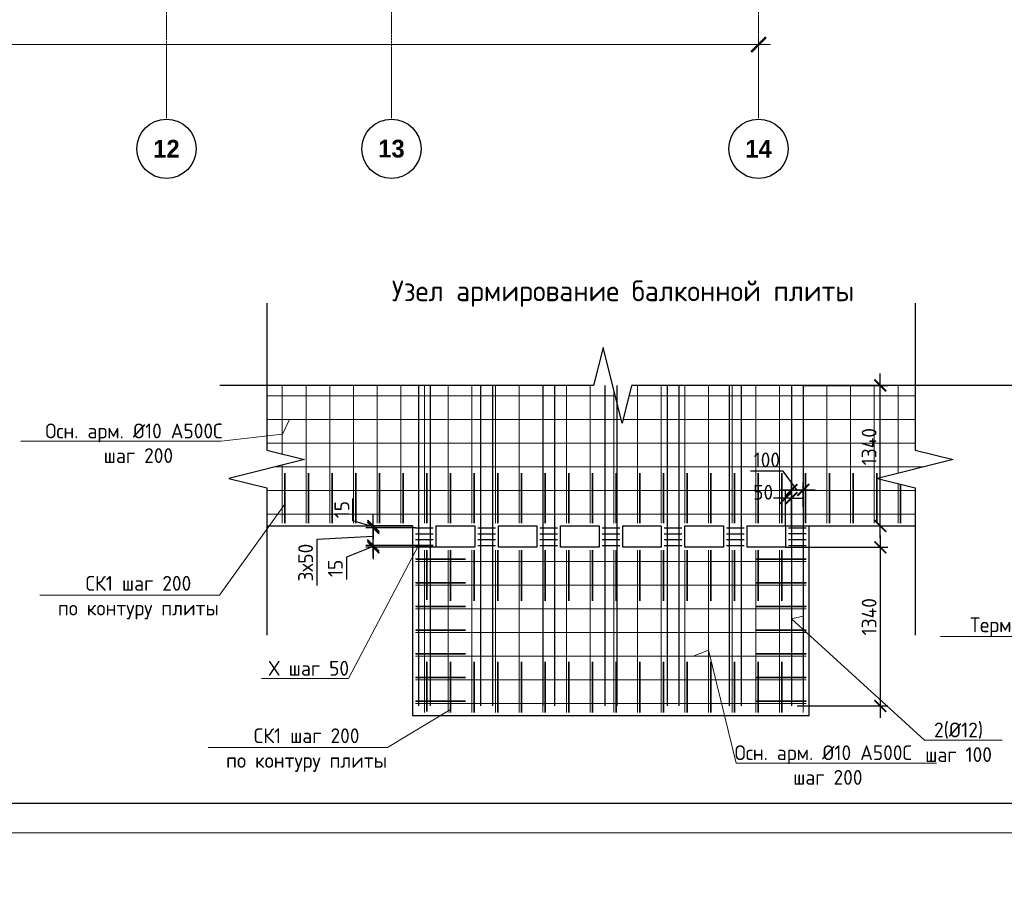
# Model space of a CAD drawing. Header units: millimetres. Extents: x -5898314 to 1055204, y -720802 to 1562611.
# Tile 265 of 362: x -62596 to -45964, y -63225 to -48552. Entities that reach past the tile are written whole.
import ezdxf
from ezdxf import colors
from ezdxf.entities.mleader import LeaderData, LeaderLine
from ezdxf.math import Vec2, Vec3

# ---------------------------------------------------------------- set-up
doc = ezdxf.new("R2010")
doc.units = ezdxf.units.MM
doc.linetypes.add('______5', pattern=[1100, 800, -100, 100, -100])
doc.linetypes.add('осевая', pattern=[50.8, 31.75, -6.35, 6.35, -6.35])
for name, color, linetype, lineweight in [('RAZMER', 100, 'Continuous', 15), ('Оси', 40, '______5', 18), ('Перекрытие ж_бетон', 1, 'Continuous', 30), ('подоснова', 151, 'Continuous', 5), ('поз.', 2, 'Continuous', 25), ('Размерная линия_ общее', 7, 'Continuous', 25), ('РАЗМЕРЫ', 1, 'Continuous', 9), ('ТОНКИЕ', 7, 'Continuous', 9), ('Узлы', 7, 'Continuous', 0)]:
    doc.layers.add(name, color=color, linetype=linetype, lineweight=lineweight)
doc.layers.add('ТОЛСТЫЕ_ОСНОВНЫЕ', color=6, linetype='Continuous')
doc.styles.add('Century Gothic', font='GOTHIC.TTF')
doc.styles.add('GOST-2.304_Type-B', font='GOST_Common.ttf')
doc.dimstyles.new('СПДС', dxfattribs={"dimscale": 100, "dimtxt": 2.5, "dimasz": 2, "dimexe": 1.25, "dimexo": 0, "dimtad": 1, "dimdec": 0, "dimrnd": 5, "dimtxsty": 'GOST-2.304_Type-B', "dimblk": 'ARCHTICK', "dimcen": 2.5, "dimdle": 2, "dimclrd": 1, "dimclre": 1, "dimclrt": 1, "dimadec": 0, "dimazin": 2, "dimtfac": 0.75, "dimtdec": 0, "dimtmove": 1, "dimatfit": 3, "dimfxl": 1, "dimtfillclr": 256, "dimtolj": 1, "dimarcsym": 1})

# ---------------------------------------------------------------- blocks, each defined once
blk = doc.blocks.new('*U1581')
at = {"layer": 'ТОЛСТЫЕ_ОСНОВНЫЕ', "color": 6}
blk.add_lwpolyline([(20, 5), (886, 5), (886, 415), (20, 415)], close=True, dxfattribs=at)
at = {"layer": 'ТОНКИЕ'}
blk.add_lwpolyline([(0, 0), (891, 0), (891, 420), (0, 420)], close=True, dxfattribs=at)
blk = doc.blocks.new('основная сетка узел плиты')
at = {"layer": 'поз.', "linetype": 'Continuous', "elevation": 200}
blk.add_lwpolyline([(52344, -176314), (45774, -176314)], dxfattribs=at)
at = {"layer": 'РАЗМЕРЫ', "color": 9, "true_color": 0xc7c8ca, "elevation": 200}
for points in [[(39875, -176314), (39875, -177473)], [(40275, -176314), (40275, -178639)], [(40675, -176314), (40675, -178639)], [(41075, -176314), (41075, -178639)], [(41475, -176314), (41475, -178639)], [(41875, -176314), (41875, -178639)], [(42275, -176314), (42275, -178639)], [(42675, -176314), (42675, -178639)], [(43075, -176314), (43075, -178639)], [(43475, -176314), (43475, -178639)], [(43875, -176314), (43875, -178639)], [(44275, -176314), (44275, -178639)], [(44675, -176314), (44675, -178639)], [(45075, -176314), (45075, -178639)], [(45475, -176400), (45475, -178639)], [(45875, -176314), (45875, -178639)], [(46275, -176314), (46275, -178639)], [(46675, -176314), (46675, -178639)], [(47075, -176314), (47075, -178639)], [(47475, -176314), (47475, -178639)], [(47875, -176314), (47875, -178639)], [(48275, -176314), (48275, -178639)], [(48675, -176314), (48675, -178639)], [(49075, -176314), (49075, -178639)], [(49475, -176314), (49475, -178639)], [(49875, -176314), (49875, -178639)], [(50275, -176314), (50275, -177800)], [(39611, -176489), (45498, -176489)], [(45730, -176489), (50566, -176489)], [(39611, -176889), (45598, -176889)], [(45630, -176889), (50566, -176889)], [(39611, -177289), (50566, -177289)], [(39765, -177689), (50720, -177689)], [(39875, -177661), (39875, -178639)], [(39611, -178089), (50566, -178089)], [(50275, -177975), (50275, -178639)], [(39611, -178489), (50566, -178489)], [(42275, -179099), (42275, -181839)], [(42675, -179099), (42675, -181839)], [(43075, -179099), (43075, -181839)], [(43475, -179099), (43475, -181839)], [(43875, -179099), (43875, -181839)], [(44275, -179099), (44275, -181839)], [(44675, -179099), (44675, -181839)], [(45075, -179099), (45075, -181839)], [(45475, -179099), (45475, -181839)], [(45875, -179099), (45875, -181839)], [(46275, -179099), (46275, -181839)], [(46675, -179099), (46675, -181839)], [(47075, -179099), (47075, -181839)], [(47475, -179099), (47475, -181839)], [(47875, -179099), (47875, -181839)], [(48275, -179099), (48275, -181839)], [(48675, -179099), (48675, -181839)], [(42126, -179289), (48725, -179289)], [(42126, -179689), (48725, -179689)], [(42126, -180089), (48725, -180089)], [(42126, -180489), (48725, -180489)], [(42126, -180889), (48725, -180889)], [(42126, -181289), (48725, -181289)], [(42126, -181689), (48725, -181689)]]:
    blk.add_lwpolyline(points, dxfattribs=at)
at = {"layer": 'РАЗМЕРЫ', "color": 252, "lineweight": 35, "true_color": 0x939598, "elevation": 200}
for points in [[(39915, -178639), (39915, -178639), (39915, -177799)], [(40315, -178639), (40315, -178639), (40315, -177799)], [(40715, -178639), (40715, -178639), (40715, -177799)], [(41115, -178639), (41115, -178639), (41115, -177799)], [(41515, -178639), (41515, -178639), (41515, -177799)], [(41915, -178639), (41915, -178639), (41915, -177799)], [(42315, -178639), (42315, -178639), (42315, -177799)], [(42715, -178639), (42715, -178639), (42715, -177799)], [(43115, -178639), (43115, -178639), (43115, -177799)], [(43515, -178639), (43515, -178639), (43515, -177799)], [(43915, -178639), (43915, -178639), (43915, -177799)], [(44315, -178639), (44315, -178639), (44315, -177799)], [(44715, -178639), (44715, -178639), (44715, -177799)], [(45115, -178639), (45115, -178639), (45115, -177799)], [(45515, -178639), (45515, -178639), (45515, -177799)], [(45915, -178639), (45915, -178639), (45915, -177799)], [(46315, -178639), (46315, -178639), (46315, -177799)], [(46715, -178639), (46715, -178639), (46715, -177799)], [(47115, -178639), (47115, -178639), (47115, -177799)], [(47515, -178639), (47515, -178639), (47515, -177799)], [(47915, -178639), (47915, -178639), (47915, -177799)], [(48315, -178639), (48315, -178639), (48315, -177799)], [(48715, -178639), (48715, -178639), (48715, -177799)], [(49115, -178639), (49115, -178639), (49115, -177799)], [(49515, -178639), (49515, -178639), (49515, -177799)], [(49915, -178639), (49915, -178639), (49915, -177799)], [(50315, -178639), (50315, -178639), (50315, -177985)], [(42315, -179937), (42315, -179937), (42315, -179097)], [(42715, -179951), (42715, -179951), (42715, -179097)], [(43115, -179951), (43115, -179951), (43115, -179097)], [(43515, -179951), (43515, -179951), (43515, -179097)], [(43915, -179951), (43915, -179951), (43915, -179097)], [(44315, -179951), (44315, -179951), (44315, -179097)], [(44715, -179951), (44715, -179951), (44715, -179097)], [(45115, -179951), (45115, -179951), (45115, -179097)], [(45515, -179951), (45515, -179951), (45515, -179097)], [(45915, -179951), (45915, -179951), (45915, -179097)], [(46315, -179951), (46315, -179951), (46315, -179097)], [(46715, -179951), (46715, -179951), (46715, -179097)], [(47115, -179951), (47115, -179951), (47115, -179097)], [(47515, -179951), (47515, -179951), (47515, -179097)], [(47915, -179951), (47915, -179951), (47915, -179097)], [(48315, -179951), (48315, -179951), (48315, -179097)], [(42128, -179249), (42128, -179249), (42968, -179249)], [(48723, -179249), (48723, -179249), (47883, -179249)], [(42128, -179649), (42128, -179649), (42968, -179649)], [(48723, -179649), (48723, -179649), (47883, -179649)], [(42128, -180049), (42128, -180049), (42968, -180049)], [(48723, -180049), (48723, -180049), (47883, -180049)], [(42128, -180449), (42128, -180449), (42968, -180449)], [(48723, -180449), (48723, -180449), (47883, -180449)], [(42128, -180849), (42128, -180849), (42968, -180849)], [(48723, -180849), (48723, -180849), (47883, -180849)], [(42315, -181824), (42315, -181824), (42315, -180984)], [(42715, -181839), (42715, -181839), (42715, -180984)], [(43115, -181839), (43115, -181839), (43115, -180984)], [(43515, -181839), (43515, -181839), (43515, -180984)], [(43915, -181839), (43915, -181839), (43915, -180984)], [(44315, -181839), (44315, -181839), (44315, -180984)], [(44715, -181839), (44715, -181839), (44715, -180984)], [(45115, -181839), (45115, -181839), (45115, -180984)], [(45515, -181839), (45515, -181839), (45515, -180984)], [(45915, -181839), (45915, -181839), (45915, -180984)], [(46315, -181839), (46315, -181839), (46315, -180984)], [(46715, -181839), (46715, -181839), (46715, -180984)], [(47115, -181839), (47115, -181839), (47115, -180984)], [(47515, -181839), (47515, -181839), (47515, -180984)], [(47915, -181839), (47915, -181839), (47915, -180984)], [(48315, -181839), (48315, -181839), (48315, -180984)], [(42128, -181249), (42128, -181249), (42968, -181249)], [(48723, -181249), (48723, -181249), (47883, -181249)], [(42128, -181649), (42128, -181649), (42968, -181649)], [(48723, -181649), (48723, -181649), (47883, -181649)]]:
    blk.add_lwpolyline(points, dxfattribs=at)
blk = doc.blocks.new('_ArchTick')
at = {"color": 0, "linetype": 'ByBlock', "const_width": 0.15}
blk.add_lwpolyline([(-0.5, -0.5), (0.5, 0.5)], dxfattribs=at)
blk = doc.blocks.new('*D637')
at = {"layer": 'DEFPOINTS', "color": 0, "lineweight": 0, "transparency": 16777216}
for p in [(-49560, -56497), (-49560, -56780, 0), (-49360, -56780, 0)]:
    blk.add_point(p, dxfattribs=at)
at = {"layer": 'РАЗМЕРЫ', "color": 1, "lineweight": -2, "transparency": 16777216}
for p, q in [((-49700, -56177), (-50250, -56177)), ((-49460, -56497), (-49700, -56177)), ((-49560, -56780), (-49560, -56372)), ((-49360, -56780), (-49360, -56372)), ((-49160, -56497), (-49760, -56497))]:
    blk.add_line(p, q, dxfattribs=at)
at = {"layer": 'РАЗМЕРЫ', "color": 1, "lineweight": -2, "transparency": 16777216, "xscale": 200, "yscale": 200, "zscale": 200, "rotation": 180}
blk.add_blockref('_ArchTick', (-49560, -56497), dxfattribs=at)
at = {"layer": 'РАЗМЕРЫ', "color": 1, "lineweight": -2, "transparency": 16777216, "xscale": 200, "yscale": 200, "zscale": 200}
blk.add_blockref('_ArchTick', (-49360, -56497), dxfattribs=at)
at = {"layer": 'РАЗМЕРЫ', "color": 1, "lineweight": 0, "transparency": 16777216, "insert": (-49975, -55989), "char_height": 250, "attachment_point": 5, "style": 'GOST-2.304_Type-B'}
blk.add_mtext('\\A1;100', dxfattribs=at)
blk = doc.blocks.new('*D607')
at = {"layer": 'DEFPOINTS', "color": 0, "lineweight": 0, "transparency": 16777216}
for p in [(-49359, -54730, 0), (-48059, -54730), (-49660, -57105, 0)]:
    blk.add_point(p, dxfattribs=at)
at = {"layer": 'РАЗМЕРЫ', "color": 1, "lineweight": -2, "transparency": 16777216}
for p, q in [((-48059, -57305), (-48059, -54530)), ((-49359, -54730), (-47934, -54730)), ((-49660, -57105), (-47934, -57105))]:
    blk.add_line(p, q, dxfattribs=at)
at = {"layer": 'РАЗМЕРЫ', "color": 1, "lineweight": -2, "transparency": 16777216, "xscale": 200, "yscale": 200, "zscale": 200}
for p, rotation in [((-48059, -54730), 90), ((-48059, -57105), 270)]:
    blk.add_blockref('_ArchTick', p, dxfattribs=dict(at, rotation=rotation))
at = {"layer": 'РАЗМЕРЫ', "color": 1, "lineweight": 0, "transparency": 16777216, "insert": (-48247, -55765), "char_height": 250, "attachment_point": 5, "rotation": 90, "style": 'GOST-2.304_Type-B'}
blk.add_mtext('\\A1;1340', dxfattribs=at)
blk = doc.blocks.new('*D608')
at = {"layer": 'DEFPOINTS', "color": 0, "lineweight": 0, "transparency": 16777216}
for p in [(-49660, -56635), (-49660, -57105, 0), (-49560, -57105, 0)]:
    blk.add_point(p, dxfattribs=at)
at = {"layer": 'РАЗМЕРЫ', "color": 1, "lineweight": -2, "transparency": 16777216}
for p, q in [((-49660, -57105), (-49660, -56510)), ((-49560, -57105), (-49560, -56510)), ((-49660, -56635), (-49860, -56635)), ((-49560, -56635), (-49660, -56635)), ((-49560, -56635), (-49360, -56635))]:
    blk.add_line(p, q, dxfattribs=at)
at = {"layer": 'РАЗМЕРЫ', "color": 1, "lineweight": -2, "transparency": 16777216, "xscale": 200, "yscale": 200, "zscale": 200}
blk.add_blockref('_ArchTick', (-49660, -56635), dxfattribs=at)
at = {"layer": 'РАЗМЕРЫ', "color": 1, "lineweight": -2, "transparency": 16777216, "xscale": 200, "yscale": 200, "zscale": 200, "rotation": 180}
blk.add_blockref('_ArchTick', (-49560, -56635), dxfattribs=at)
at = {"layer": 'РАЗМЕРЫ', "color": 1, "lineweight": 0, "transparency": 16777216, "insert": (-50037, -56535), "char_height": 250, "attachment_point": 5, "style": 'GOST-2.304_Type-B'}
blk.add_mtext('\\A1;50', dxfattribs=at)
blk = doc.blocks.new('*D609')
at = {"layer": 'DEFPOINTS', "color": 0, "lineweight": 0, "transparency": 16777216}
for p in [(-49660, -57465, 0), (-49460, -60145, 0), (-48059, -60145)]:
    blk.add_point(p, dxfattribs=at)
at = {"layer": 'РАЗМЕРЫ', "color": 1, "lineweight": -2, "transparency": 16777216}
for p, q in [((-48059, -57265), (-48059, -60345)), ((-49660, -57465), (-47934, -57465)), ((-49460, -60145), (-47934, -60145))]:
    blk.add_line(p, q, dxfattribs=at)
at = {"layer": 'РАЗМЕРЫ', "color": 1, "lineweight": -2, "transparency": 16777216, "xscale": 200, "yscale": 200, "zscale": 200}
for p, rotation in [((-48059, -57465), 90), ((-48059, -60145), 270)]:
    blk.add_blockref('_ArchTick', p, dxfattribs=dict(at, rotation=rotation))
at = {"layer": 'РАЗМЕРЫ', "color": 1, "lineweight": 0, "transparency": 16777216, "insert": (-48247, -58638), "char_height": 250, "attachment_point": 5, "rotation": 90, "style": 'GOST-2.304_Type-B'}
blk.add_mtext('\\A1;1340', dxfattribs=at)
blk = doc.blocks.new('_None')
blk = doc.blocks.new('*D638')
at = {"layer": 'DEFPOINTS', "color": 0, "lineweight": 0, "transparency": 16777216}
for p in [(-56623, -57435), (-55610, -57435, 0), (-55560, -57465, 0)]:
    blk.add_point(p, dxfattribs=at)
at = {"layer": 'РАЗМЕРЫ', "color": 1, "lineweight": -2, "transparency": 16777216}
for p, q in [((-56623, -57435), (-56623, -57235)), ((-56623, -57450), (-57076, -57633)), ((-55610, -57435), (-56748, -57435)), ((-55560, -57465), (-56748, -57465)), ((-56623, -57465), (-56623, -57435)), ((-56623, -57465), (-56623, -57435)), ((-56623, -57465), (-56623, -57665)), ((-57076, -57633), (-57076, -58008))]:
    blk.add_line(p, q, dxfattribs=at)
at = {"layer": 'РАЗМЕРЫ', "color": 1, "lineweight": -2, "transparency": 16777216, "xscale": 200, "yscale": 200, "zscale": 200}
for p, rotation in [((-56623, -57435), 270), ((-56623, -57465), 90)]:
    blk.add_blockref('_ArchTick', p, dxfattribs=dict(at, rotation=rotation))
at = {"layer": 'РАЗМЕРЫ', "color": 1, "lineweight": 0, "transparency": 16777216, "insert": (-57263, -57821), "char_height": 250, "attachment_point": 5, "rotation": 90, "style": 'GOST-2.304_Type-B'}
blk.add_mtext('\\A1;15', dxfattribs=at)
blk = doc.blocks.new('*D639')
at = {"layer": 'DEFPOINTS', "color": 0, "lineweight": 0, "transparency": 16777216}
for p in [(-56623, -57135), (-55908, -57135, 0), (-55610, -57435, 0)]:
    blk.add_point(p, dxfattribs=at)
at = {"layer": 'РАЗМЕРЫ', "color": 1, "lineweight": -2, "transparency": 16777216}
for p, q in [((-56623, -57635), (-56623, -56935)), ((-55908, -57135), (-56748, -57135)), ((-56623, -57285), (-57579, -57335)), ((-57579, -57335), (-57579, -58110)), ((-55610, -57435), (-56748, -57435))]:
    blk.add_line(p, q, dxfattribs=at)
at = {"layer": 'РАЗМЕРЫ', "color": 1, "lineweight": -2, "transparency": 16777216, "xscale": 200, "yscale": 200, "zscale": 200}
for p, rotation in [((-56623, -57135), 90), ((-56623, -57435), 270)]:
    blk.add_blockref('_ArchTick', p, dxfattribs=dict(at, rotation=rotation))
at = {"layer": 'РАЗМЕРЫ', "color": 1, "lineweight": 0, "transparency": 16777216, "insert": (-57766, -57723), "char_height": 250, "attachment_point": 5, "rotation": 90, "style": 'GOST-2.304_Type-B'}
blk.add_mtext('\\A1;3х50', dxfattribs=at)
blk = doc.blocks.new('*D640')
at = {"layer": 'DEFPOINTS', "color": 0, "lineweight": 0, "transparency": 16777216}
for p in [(-56623, -57105), (-55958, -57105), (-55908, -57135, 0)]:
    blk.add_point(p, dxfattribs=at)
at = {"layer": 'РАЗМЕРЫ', "color": 1, "lineweight": -2, "transparency": 16777216}
for p, q in [((-56967, -57016), (-56967, -56641)), ((-56623, -57120), (-56967, -57016)), ((-56623, -57105), (-56623, -56905)), ((-55958, -57105), (-56748, -57105)), ((-55908, -57135), (-56748, -57135)), ((-56623, -57135), (-56623, -57105)), ((-56623, -57135), (-56623, -57105)), ((-56623, -57135), (-56623, -57335))]:
    blk.add_line(p, q, dxfattribs=at)
at = {"layer": 'РАЗМЕРЫ', "color": 1, "lineweight": -2, "transparency": 16777216, "xscale": 200, "yscale": 200, "zscale": 200}
for p, rotation in [((-56623, -57105), 270), ((-56623, -57135), 90)]:
    blk.add_blockref('_ArchTick', p, dxfattribs=dict(at, rotation=rotation))
at = {"layer": 'РАЗМЕРЫ', "color": 1, "lineweight": 0, "transparency": 16777216, "insert": (-57154, -56829), "char_height": 250, "attachment_point": 5, "rotation": 90, "style": 'GOST-2.304_Type-B'}
blk.add_mtext('\\A1;15', dxfattribs=at)
blk = doc.blocks.new('*D1441')
at = {"color": 1, "lineweight": -2, "transparency": 16777216}
for p, q in [((-85705, -346670), (-85705, -346545)), ((-38905, -346670), (-38905, -346545)), ((-85905, -346670), (-38705, -346670))]:
    blk.add_line(p, q, dxfattribs=at)
at = {"layer": 'DEFPOINTS', "color": 0, "lineweight": 0, "transparency": 16777216}
for p in [(-85705, -346670), (-38905, -346670), (-38905, -346670)]:
    blk.add_point(p, dxfattribs=at)
at = {"color": 1, "lineweight": -2, "transparency": 16777216, "xscale": 250, "yscale": 250, "zscale": 250, "rotation": 180}
blk.add_blockref('_ArchTick', (-85705, -346670), dxfattribs=at)
at = {"color": 1, "lineweight": -2, "transparency": 16777216, "xscale": 250, "yscale": 250, "zscale": 250}
blk.add_blockref('_ArchTick', (-38905, -346670), dxfattribs=at)
at = {"color": 1, "lineweight": 0, "transparency": 16777216, "insert": (-67487, -346445), "char_height": 250, "width": 104166.67, "attachment_point": 5, "style": 'GOST-2.304_Type-B'}
blk.add_mtext('\\A1;46800', dxfattribs=at)
blk = doc.blocks.new('NSY101')
at = {"color": 0, "linetype": 'ByBlock', "lineweight": -2}
blk.add_circle((0, 0), 50, dxfattribs=at)
blk = doc.blocks.new('СЛОЖНЫЙ_ОБЪЕКТ_39')
at = {"layer": 'Оси', "color": 16, "linetype": 'Continuous', "lineweight": 25, "transparency": 33554687, "xscale": 9.999999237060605, "yscale": 9.999999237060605, "zscale": 9.999999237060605}
blk.add_blockref('NSY101', (41513, -43009), dxfattribs=at)
at = {"layer": 'Оси', "color": 16, "linetype": 'Continuous', "lineweight": 25, "transparency": 33554687, "insert": (41513, -43009), "char_height": 300, "width": 620, "attachment_point": 5, "style": 'Century Gothic'}
blk.add_mtext('\\A1;{\\fCentury Gothic|i0|b1;\\H300.000000;\\W1.000000;\\C16;12}\\P', dxfattribs=at)
blk = doc.blocks.new('СЛОЖНЫЙ_ОБЪЕКТ_40')
at = {"layer": 'Оси', "color": 16, "linetype": 'Continuous', "lineweight": 25, "transparency": 33554687, "xscale": 9.999999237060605, "yscale": 9.999999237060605, "zscale": 9.999999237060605}
blk.add_blockref('NSY101', (45313, -43009), dxfattribs=at)
at = {"layer": 'Оси', "color": 16, "linetype": 'Continuous', "lineweight": 25, "transparency": 33554687, "insert": (45313, -43009), "char_height": 300, "width": 620, "attachment_point": 5, "style": 'Century Gothic'}
blk.add_mtext('\\A1;{\\fCentury Gothic|i0|b1;\\H300.000000;\\W1.000000;\\C16;13}\\P', dxfattribs=at)
blk = doc.blocks.new('СЛОЖНЫЙ_ОБЪЕКТ_41')
at = {"layer": 'Оси', "color": 16, "linetype": 'Continuous', "lineweight": 25, "transparency": 33554687, "xscale": 9.999999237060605, "yscale": 9.999999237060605, "zscale": 9.999999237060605}
blk.add_blockref('NSY101', (51513, -43009), dxfattribs=at)
at = {"layer": 'Оси', "color": 16, "linetype": 'Continuous', "lineweight": 25, "transparency": 33554687, "insert": (51513, -43009), "char_height": 300, "width": 620, "attachment_point": 5, "style": 'Century Gothic'}
blk.add_mtext('\\A1;{\\fCentury Gothic|i0|b1;\\H300.000000;\\W1.000000;\\C16;14}\\P', dxfattribs=at)
blk = doc.blocks.new('оси блок 2')
at = {"layer": 'Оси', "color": 16, "linetype": 'осевая', "lineweight": 0, "transparency": 33554687}
for p, q in [((-48904.7, -322543), (-48904.7, -347914.1)), ((-45104.7, -322543), (-45104.7, -347914.1)), ((-38904.7, -322543), (-38904.7, -347914.1))]:
    blk.add_line(p, q, dxfattribs=at)
at = {"layer": 'Оси', "color": 16, "linetype": 'Continuous', "lineweight": 25, "transparency": 33554687}
for name in ['СЛОЖНЫЙ_ОБЪЕКТ_39', 'СЛОЖНЫЙ_ОБЪЕКТ_40', 'СЛОЖНЫЙ_ОБЪЕКТ_41']:
    blk.add_blockref(name, (-90418.2, -305420.5), dxfattribs=at)
at = {"lineweight": 0}
dim = blk.add_linear_dim(base=(-38904.7, -346670.2), p1=(-85704.7, -346670.2), p2=(-38904.7, -346670.2), dimstyle='СПДС', override={"dimgap": 1}, dxfattribs=at)
dim.commit()
dim.dimension.update_dxf_attribs({"geometry": '*D1441', "text_midpoint": (-67487.3, -346670.2), "dimtype": 160})

msp = doc.modelspace()

# ---------------------------------------------------------------- linework, layer by layer
at = {"layer": 'RAZMER', "lineweight": 30}
for points, elevation in [([(-55860.36, -54729.59), (-55860.53, -60144.6)], 0.25), ([(-55660.36, -54729.59), (-55660.53, -60144.6)], 0.25), ([(-54810.21, -54729.59), (-54810.37, -60144.6)], 0.07), ([(-54610.21, -54729.59), (-54610.37, -60144.6)], 0.07), ([(-53760.42, -54729.59), (-53760.59, -60144.6)], 0.28), ([(-53560.42, -54729.59), (-53560.59, -60144.6)], 0.28), ([(-52710.26, -54729.59), (-52710.43, -60144.6)], 0.11), ([(-52510.26, -54729.59), (-52510.43, -60144.6)], 0.11), ([(-51660.47, -54729.59), (-51660.64, -60144.6)], 0.36), ([(-51460.47, -54729.59), (-51460.64, -60144.6)], 0.36), ([(-50610.5, -54729.59), (-50610.67, -60144.6)], 0.39), ([(-50410.5, -54729.59), (-50410.67, -60144.6)], 0.39), ([(-49559.65, -54729.59), (-49559.82, -60144.6)], 0.28), ([(-49359.65, -54729.59), (-49359.82, -60144.6)], 0.28), ([(-55907.95, -57134.6), (-55609.6, -57134.6)], -0.04), ([(-54857.79, -57134.6), (-54559.44, -57134.6)], -0.21), ([(-52757.85, -57134.6), (-52459.5, -57134.6)], -0.18), ([(-51708.06, -57134.6), (-51409.71, -57134.6)], 0.07), ([(-50658.09, -57134.6), (-50359.73, -57134.6)], 0.11), ([(-55907.95, -57234.6), (-55609.6, -57234.6)], -0.04), ([(-55907.95, -57334.6), (-55609.6, -57334.6)], -0.04), ([(-54857.79, -57234.6), (-54559.44, -57234.6)], -0.21), ([(-54857.79, -57334.6), (-54559.44, -57334.6)], -0.21), ([(-52757.85, -57234.6), (-52459.5, -57234.6)], -0.18), ([(-52757.85, -57334.6), (-52459.5, -57334.6)], -0.18), ([(-51708.06, -57234.6), (-51409.71, -57234.6)], 0.07), ([(-51708.06, -57334.6), (-51409.71, -57334.6)], 0.07), ([(-50658.09, -57234.6), (-50359.73, -57234.6)], 0.11), ([(-50658.09, -57334.6), (-50359.73, -57334.6)], 0.11), ([(-55907.95, -57434.6), (-55609.6, -57434.6)], -0.04), ([(-54857.79, -57434.6), (-54559.44, -57434.6)], -0.21), ([(-52757.85, -57434.6), (-52459.5, -57434.6)], -0.18), ([(-51708.06, -57434.6), (-51409.71, -57434.6)], 0.07), ([(-50658.09, -57434.6), (-50359.73, -57434.6)], 0.11)]:
    msp.add_lwpolyline(points, dxfattribs=dict(at, elevation=elevation))
for points in [[(-53808.01, -57134.6), (-53509.65, -57134.6)], [(-49607.24, -57134.53), (-49308.89, -57134.53)], [(-53808.01, -57234.6), (-53509.65, -57234.6)], [(-53808.01, -57334.6), (-53509.65, -57334.6)], [(-49607.24, -57234.53), (-49308.89, -57234.53)], [(-49607.24, -57334.53), (-49308.89, -57334.53)], [(-53808.01, -57434.6), (-53509.65, -57434.6)], [(-49607.24, -57434.53), (-49308.89, -57434.53)]]:
    msp.add_lwpolyline(points, dxfattribs=at)
at = {"layer": 'Перекрытие ж_бетон'}
msp.add_lwpolyline([(-58423.12, -57104.53), (-55957.95, -57104.53), (-55957.95, -60304.53), (-49258.87, -60304.53), (-49258.89, -57104.53), (-47468.48, -57104.53)], dxfattribs=at)
for points, elevation in [([(-54909.6, -57464.6), (-55559.6, -57464.6), (-55559.6, -57104.6), (-54909.6, -57104.6)], -0.04), ([(-53859.44, -57464.6), (-54509.44, -57464.6), (-54509.44, -57104.6), (-53859.44, -57104.6)], -0.21), ([(-51759.5, -57464.6), (-52409.5, -57464.6), (-52409.5, -57104.6), (-51759.5, -57104.6)], -0.18), ([(-50709.71, -57464.6), (-51359.71, -57464.6), (-51359.71, -57104.6), (-50709.71, -57104.6)], 0.07), ([(-49659.73, -57464.6), (-50309.73, -57464.6), (-50309.73, -57104.6), (-49659.73, -57104.6)], 0.11)]:
    msp.add_lwpolyline(points, close=True, dxfattribs=dict(at, elevation=elevation))
msp.add_lwpolyline([(-52809.65, -57464.6), (-53459.65, -57464.6), (-53459.65, -57104.6), (-52809.65, -57104.6)], close=True, dxfattribs=at)
at = {"layer": 'поз.', "linetype": 'Continuous'}
for points in [[(-58423.11, -53339.05), (-58423.11, -55823.05)], [(-47468.48, -53339.05), (-47468.48, -55823.05)], [(-52740.49, -54089.59), (-52900.49, -54729.59), (-59215.88, -54729.59)], [(-52260.49, -54729.59), (-52420.49, -55369.59), (-52740.49, -54089.59)], [(-58423.11, -55823.05), (-57783.11, -55983.05), (-59063.11, -56303.05)], [(-47468.48, -55823.05), (-46828.48, -55983.05), (-48108.48, -56303.05)], [(-59063.11, -56303.05), (-58423.11, -56463.05), (-58423.11, -58947.05)], [(-48108.48, -56303.05), (-47468.48, -56463.05), (-47468.48, -58947.05)]]:
    msp.add_lwpolyline(points, dxfattribs=at)

# ---------------------------------------------------------------- block references
at = {"xscale": 100, "yscale": 100, "zscale": 100}
msp.add_blockref('*U1581', (-104886.91, -62289.53), dxfattribs=at)
at = {"layer": 'Размерная линия_ общее', "color": 218, "linetype": 'Continuous', "lineweight": 13, "true_color": 0x500050, "transparency": 33554687}
msp.add_blockref('оси блок 2', (-11210.68, 297696.88), dxfattribs=at)
at = {"layer": 'РАЗМЕРЫ', "lineweight": 35}
msp.add_blockref('основная сетка узел плиты', (-98034.28, 121584.19, -200.09), dxfattribs=at)

# ---------------------------------------------------------------- texts
at = {"layer": 'Узлы', "color": 80, "linetype": 'Continuous', "lineweight": 0, "insert": (-52472.75, -53180.76, -400.18), "char_height": 350, "width": 10464.9604, "attachment_point": 5, "style": 'GOST-2.304_Type-B'}
msp.add_mtext('\\pxi0.391,qc;Узел армирование балконной плиты', dxfattribs=at)

# ---------------------------------------------------------------- dimensions: what is measured, and where the dimension line sits
at = {"layer": 'РАЗМЕРЫ', "color": 1, "lineweight": 0}
for base, p1, p2, text, picture, middle in [((-48059.35, -54729.59, -0.07), (-49659.73, -57104.6, 0.28), (-49358.89, -54729.59), '1340', '*D607', (-48059.35, -55764.6, -0.07)), ((-56623.15, -57134.6), (-55609.6, -57434.6, -0.04), (-55907.95, -57134.6, -0.04), '3х50', '*D639', (-57578.52, -57397.9))]:
    dim = msp.add_linear_dim(base=base, p1=p1, p2=p2, angle=90, text=text, dimstyle='СПДС', override={"dimlfac": 0.5, "dimrnd": 5}, dxfattribs=at)
    dim.commit()
    dim.dimension.update_dxf_attribs({"geometry": picture, "text_midpoint": middle, "dimtype": 160})
for base, p1, p2, picture, middle in [((-49559.71, -56497.42, 0.11), (-49359.71, -56779.8, 0.28), (-49559.71, -56779.8, 0.28), '*D637', (-49762.64, -56176.57, 0.11)), ((-49659.73, -56634.84, 0.25), (-49559.72, -57104.6, 0.11), (-49659.73, -57104.6, 0.11), '*D608', (-50037.46, -56722.73, 0.25))]:
    dim = msp.add_linear_dim(base=base, p1=p1, p2=p2, dimstyle='СПДС', override={"dimlfac": 0.5, "dimrnd": 5}, dxfattribs=at)
    dim.commit()
    dim.dimension.update_dxf_attribs({"geometry": picture, "text_midpoint": middle, "dimtype": 160})
dim = msp.add_linear_dim(base=(-56623.15, -57104.53), p1=(-55907.95, -57134.6, -0.04), p2=(-55957.95, -57104.53), angle=90, dimstyle='СПДС', override={"dimlfac": 0.5, "dimrnd": 5}, dxfattribs=at)
dim.commit()
dim.dimension.update_dxf_attribs({"geometry": '*D640', "text_midpoint": (-57154.4, -56953.94)})
for base, p1, p2, angle, picture, middle in [((-56623.15, -57434.6), (-55559.6, -57464.6, -0.04), (-55609.6, -57434.6, -0.04), 90, '*D638', (-57075.88, -57695.67)), ((-48059.35, -60144.6, 0.11), (-49659.73, -57464.6, 0.46), (-49459.63, -60144.6, 0.46), 270, '*D609', (-48059.35, -58637.73, 0.11))]:
    dim = msp.add_linear_dim(base=base, p1=p1, p2=p2, angle=angle, dimstyle='СПДС', override={"dimlfac": 0.5, "dimrnd": 5}, dxfattribs=at)
    dim.commit()
    dim.dimension.update_dxf_attribs({"geometry": picture, "text_midpoint": middle, "dimtype": 160})

# ---------------------------------------------------------------- leaders
at = {"layer": 'подоснова', "color": 2, "lineweight": 0, "ltscale": 0.3}
ml = msp.add_multileader_mtext('Standard', dxfattribs=at)
ml.set_content('Осн. арм. %%C10 А500С\\P шаг 200', color=2, style='GOST-2.304_Type-B')
ml.set_leader_properties(color=256, linetype='ByLayer', lineweight=15)
ml.set_arrow_properties(name='NONE')
ml.build(insert=Vec2(0, 0))
ml.multileader.update_dxf_attribs({"text_left_attachment_type": 6, "text_right_attachment_type": 6, "dogleg_length": 0.1, "arrow_head_size": 18})
ctx = ml.context
ctx.base_point, ctx.char_height, ctx.arrow_head_size, ctx.landing_gap_size, ctx.plane_origin = Vec3(-62139.24, -55674.39, -200.09), 250, 18, 20, Vec3(-66297.61, -51465.97, -200.09)
ctx.left_attachment, ctx.right_attachment, ctx.text_align_type = 6, 6, 1
notes = []
notes.append((ctx, [(1, (1, 1, 0), (-59192.32, -55674.39, -200.09), (-1, 0), 0.1, [(1, [(-58037.62, -55304.53, -200.09), (-58158.89, -55556.33, -200.09)], 0, [])])]))
ctx.mtext.insert, ctx.mtext.alignment, ctx.mtext.flow_direction = Vec3(-60665.83, -55374.39, -200.09), 2, 5
ml = msp.add_multileader_mtext('Standard', dxfattribs=at)
ml.set_content('СК1 шаг 200 \\Pпо контуру плиты', color=2, style='GOST-2.304_Type-B')
ml.set_leader_properties(color=256, linetype='ByLayer', lineweight=15)
ml.set_arrow_properties(name='NONE')
ml.build(insert=Vec2(0, 0))
ml.multileader.update_dxf_attribs({"text_left_attachment_type": 6, "text_right_attachment_type": 6, "dogleg_length": 0.1, "arrow_head_size": 18})
ctx = ml.context
ctx.base_point, ctx.char_height, ctx.arrow_head_size, ctx.landing_gap_size, ctx.plane_origin = Vec3(-61958.48, -58273.49), 250, 18, 20, Vec3(-66327.46, -54065.07)
ctx.left_attachment, ctx.right_attachment, ctx.text_align_type = 6, 6, 1
notes.append((ctx, [(1, (1, 1, 0), (-59222.17, -58273.49), (-1, 0), 0.1, [(0, [(-58118.89, -56737.77)], 0, [])])]))
ctx.mtext.insert, ctx.mtext.alignment, ctx.mtext.flow_direction = Vec3(-60590.37, -57948.49), 2, 5
ml = msp.add_multileader_mtext('Standard', dxfattribs=at)
ml.set_content('Термовкладыш ', color=2, style='GOST-2.304_Type-B')
ml.set_leader_properties(color=256, linetype='ByLayer', lineweight=15)
ml.set_arrow_properties(name='NONE')
ml.build(insert=Vec2(0, 0))
ml.multileader.update_dxf_attribs({"text_left_attachment_type": 6, "text_right_attachment_type": 6, "dogleg_length": 0.1, "arrow_head_size": 18})
ctx = ml.context
ctx.base_point, ctx.char_height, ctx.arrow_head_size, ctx.landing_gap_size, ctx.plane_origin = Vec3(-46584.47, -58974.46), 250, 18, 20, Vec3(-49498.45, -53838.27)
ctx.left_attachment, ctx.right_attachment, ctx.text_align_type = 6, 6, 1
notes.append((ctx, [(1, (1, 1, 0), (-44344.37, -58974.46), (-1, 0), 0.1, [(1, [(-42796.09, -56852.92), (-39019.02, -56896.35)], 0, [])])]))
ctx.mtext.insert, ctx.mtext.alignment, ctx.mtext.flow_direction = Vec3(-45464.47, -58649.46), 2, 5
ml = msp.add_multileader_mtext('Standard', dxfattribs=at)
ml.set_content('Х шаг 50 ', color=2, style='GOST-2.304_Type-B')
ml.set_leader_properties(color=256, linetype='ByLayer', lineweight=15)
ml.set_arrow_properties(name='NONE')
ml.build(insert=Vec2(0, 0))
ml.multileader.update_dxf_attribs({"text_left_attachment_type": 6, "text_right_attachment_type": 6, "dogleg_length": 0.1, "arrow_head_size": 18})
ctx = ml.context
ctx.base_point, ctx.char_height, ctx.arrow_head_size, ctx.landing_gap_size, ctx.plane_origin = Vec3(-58378.24, -59683.52, 0.25), 250, 18, 20, Vec3(-64069.02, -54764.4, 0.25)
ctx.left_attachment, ctx.right_attachment, ctx.text_align_type = 6, 6, 1
notes.append((ctx, [(1, (1, 1, 0), (-57041.92, -59683.52, 0.25), (-1, 0), 0.1, [(0, [(-55860.45, -57437.1, 0.25)], 0, [])])]))
ctx.mtext.insert, ctx.mtext.alignment, ctx.mtext.flow_direction = Vec3(-57710.13, -59383.52, 0.25), 2, 5
ml = msp.add_multileader_mtext('Standard', dxfattribs=at)
ml.set_content('2(%%C12)\\Pшаг 100', color=2, style='GOST-2.304_Type-B')
ml.set_leader_properties(color=256, linetype='ByLayer', lineweight=15)
ml.set_arrow_properties(name='NONE')
ml.build(insert=Vec2(0, 0))
ml.multileader.update_dxf_attribs({"text_left_attachment_type": 6, "text_right_attachment_type": 6, "dogleg_length": 0.1, "arrow_head_size": 18})
ctx = ml.context
ctx.base_point, ctx.char_height, ctx.arrow_head_size, ctx.landing_gap_size, ctx.plane_origin = Vec3(-47311.88, -60724.85, 359.91), 250, 18, 20, Vec3(-53460.1, -55616.56, 359.91)
ctx.left_attachment, ctx.right_attachment, ctx.text_align_type = 6, 6, 1
notes.append((ctx, [(0, (1, 1, 0), (-47311.98, -60724.85, 359.91), (1, 0), 0.1, [(1, [(-49359.77, -58627.44, 359.91), (-49559.77, -58672.15, 359.91)], 0, [])])]))
ctx.mtext.insert, ctx.mtext.alignment, ctx.mtext.flow_direction = Vec3(-46736.58, -60424.85, 359.91), 2, 5
ml = msp.add_multileader_mtext('Standard', dxfattribs=at)
ml.set_content('Осн. арм. %%C10 А500С\\P шаг 200', color=2, style='GOST-2.304_Type-B')
ml.set_leader_properties(color=256, linetype='ByLayer', lineweight=15)
ml.set_arrow_properties(name='NONE')
ml.build(insert=Vec2(0, 0))
ml.multileader.update_dxf_attribs({"text_left_attachment_type": 6, "text_right_attachment_type": 6, "dogleg_length": 0.1, "arrow_head_size": 18})
ctx = ml.context
ctx.base_point, ctx.char_height, ctx.arrow_head_size, ctx.landing_gap_size, ctx.plane_origin = Vec3(-50494.18, -61109.7, -200.09), 250, 18, 20, Vec3(-57805.7, -57231.92, -200.09)
ctx.left_attachment, ctx.right_attachment, ctx.text_align_type = 6, 6, 1
notes.append((ctx, [(0, (1, 1, 0), (-50494.28, -61109.7, -200.09), (1, 0), 0.1, [(1, [(-51219.17, -59304.53, -200.09), (-50958.89, -59202.29, -200.09)], 0, [])])]))
ctx.mtext.insert, ctx.mtext.alignment, ctx.mtext.flow_direction = Vec3(-49020.77, -60809.7, -200.09), 2, 5
ml = msp.add_multileader_mtext('Standard', dxfattribs=at)
ml.set_content('СК1 шаг 200 \\Pпо контуру плиты', color=2, style='GOST-2.304_Type-B')
ml.set_leader_properties(color=256, linetype='ByLayer', lineweight=15)
ml.set_arrow_properties(name='NONE')
ml.build(insert=Vec2(0, 0))
ml.multileader.update_dxf_attribs({"text_left_attachment_type": 6, "text_right_attachment_type": 6, "dogleg_length": 0.1, "arrow_head_size": 18})
ctx = ml.context
ctx.base_point, ctx.char_height, ctx.arrow_head_size, ctx.landing_gap_size, ctx.plane_origin = Vec3(-59116.96, -60848.15, -200.09), 250, 18, 20, Vec3(-63527.46, -57530.35, -200.09)
ctx.left_attachment, ctx.right_attachment, ctx.text_align_type = 6, 6, 1
notes.append((ctx, [(1, (1, 1, 0), (-56380.65, -60848.15, -200.09), (-1, 0), 0.1, [(0, [(-55318.89, -60203.05, -200.09)], 0, [])])]))
ctx.mtext.insert, ctx.mtext.alignment, ctx.mtext.flow_direction = Vec3(-57748.86, -60523.15, -200.09), 2, 5
for ctx, leaders in notes:
    for number, flags, end, landing, length, lines in leaders:
        leader = LeaderData()
        leader.index, (leader.has_last_leader_line, leader.has_dogleg_vector, leader.attachment_direction) = number, flags
        leader.last_leader_point, leader.dogleg_vector, leader.dogleg_length = Vec3(end), Vec3(landing), length
        for number, points, colour, breaks in lines:
            line = LeaderLine()
            line.index, line.vertices, line.color, line.breaks = number, Vec3.list(points), colors.encode_raw_color(colour), breaks
            leader.lines.append(line)
        ctx.leaders.append(leader)

doc.saveas('drawing.dxf')
